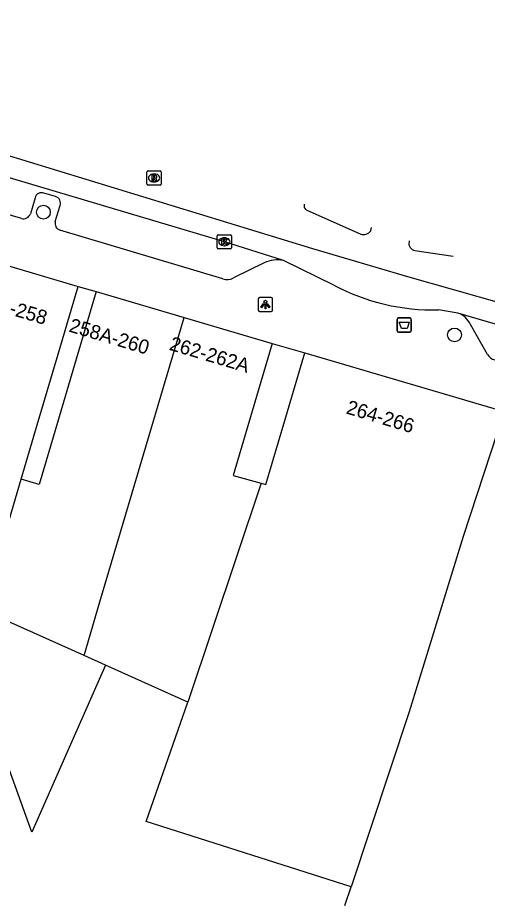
# Model space of a CAD drawing. Extents: x 162172 to 163187, y 382874 to 383684.
# Drawn here: x 162962.2 to 162995.4, y 383621.3 to 383683.6 of the extents above; entities that cross this region are included whole.
import ezdxf

# ---------------------------------------------------------------- set-up
doc = ezdxf.new("R2010")
doc.units = 0
for name, color, linetype in [('IMGEO_Afvalbak', 7, 'Continuous'), ('IMGEO_Boom', 7, 'Continuous'), ('IMGEO_Kolk', 7, 'Continuous'), ('IMGEO_Lichtpunt', 7, 'Continuous'), ('IMGEO_Pand', 7, 'Continuous'), ('IMGEO_Pand_nummerreeks', 7, 'Continuous'), ('IMGEO_Rijbaan_lokaal_gesloten', 7, 'Continuous'), ('IMGEO_Rioolput', 7, 'Continuous'), ('IMGEO_Voetpad_open', 7, 'Continuous')]:
    doc.layers.add(name, color=color, linetype=linetype)

msp = doc.modelspace()

# ---------------------------------------------------------------- linework, layer by layer
at = {"layer": 'IMGEO_Afvalbak'}
for p, q in [((162989.032, 383661.47), (162989.032, 383662.27)), ((162989.032, 383662.27), (162989.032, 383661.47)), ((162989.132, 383662.37), (162989.922, 383662.37)), ((162989.922, 383662.37), (162989.132, 383662.37)), ((162990.022, 383662.27), (162990.022, 383661.47)), ((162990.022, 383661.47), (162990.022, 383662.27)), ((162989.922, 383661.37), (162989.132, 383661.37)), ((162989.132, 383661.37), (162989.922, 383661.37))]:
    msp.add_line(p, q, dxfattribs=at)
msp.add_lwpolyline([(162989.175, 383662.084), (162989.879, 383662.084), (162989.73, 383661.614), (162989.324, 383661.614), (162989.175, 383662.084)], dxfattribs=at)
for centre, start, end in [((162989.132, 383662.27), 90, 180), ((162989.132, 383662.27), 90, 180), ((162989.922, 383662.27), 0, 90), ((162989.922, 383662.27), 360, 90), ((162989.132, 383661.47), 180, 270), ((162989.132, 383661.47), 180, 270), ((162989.922, 383661.47), 270, 0), ((162989.922, 383661.47), 270, 0)]:
    msp.add_arc(centre, 0.1, start, end, dxfattribs=at)
at = {"layer": 'IMGEO_Boom'}
for centre in [(162963.99, 383669.853), (162993.085, 383661.169)]:
    msp.add_circle(centre, 0.489, dxfattribs=at)
at = {"layer": 'IMGEO_Kolk'}
for p, q in [((162976.296, 383667.334), (162976.296, 383668.186)), ((162976.371, 383668.26), (162977.223, 383668.26)), ((162976.784, 383668.04), (162976.809, 383668.04)), ((162977.297, 383668.186), (162977.297, 383667.334)), ((162977.223, 383667.26), (162976.371, 383667.26)), ((162976.807, 383667.48), (162976.782, 383667.48))]:
    msp.add_line(p, q, dxfattribs=at)
for points in [[(162976.296, 383667.334), (162976.296, 383668.186)], [(162976.371, 383668.26), (162977.223, 383668.26)], [(162976.617, 383667.96), (162976.74, 383667.96), (162976.74, 383667.809), (162976.87, 383667.96), (162977.034, 383667.96), (162976.888, 383667.809), (162977.041, 383667.56), (162976.889, 383667.56), (162976.804, 383667.724), (162976.74, 383667.657), (162976.74, 383667.56), (162976.617, 383667.56), (162976.617, 383667.96)], [(162977.297, 383668.186), (162977.297, 383667.334)], [(162977.223, 383667.26), (162976.371, 383667.26)]]:
    msp.add_lwpolyline(points, dxfattribs=at)
for centre, start, end in [((162976.373, 383668.184), 91.55205, 178.44795), ((162976.373, 383668.184), 91.55205, 178.44795), ((162977.221, 383668.184), 1.55205, 88.44795), ((162977.221, 383668.184), 1.55205, 88.44795), ((162976.373, 383667.336), 181.55205, 268.44795), ((162976.373, 383667.336), 181.55205, 268.44795), ((162977.221, 383667.336), 271.55205, 358.44795), ((162977.221, 383667.336), 271.55205, 358.44795)]:
    msp.add_arc(centre, 0.0765, start, end, dxfattribs=at)
for centre, major_axis, ratio, start_param, end_param in [((162976.783, 383667.76), (-0.387, 0.002), 0.722429, 4.712389, 7.853982), ((162976.808, 383667.76), (-0.39, 0.002), 0.717154, 1.570796, 4.712389)]:
    msp.add_ellipse(centre, major_axis=major_axis, ratio=ratio, start_param=start_param, end_param=end_param, dxfattribs=at)
at = {"layer": 'IMGEO_Lichtpunt'}
for p, q in [((162979.203, 383663.725), (162979.203, 383662.918)), ((162979.203, 383663.725), (162979.203, 383662.918)), ((162980.105, 383663.82), (162979.297, 383663.82)), ((162980.105, 383663.82), (162979.297, 383663.82)), ((162980.199, 383662.918), (162980.199, 383663.725)), ((162980.199, 383662.918), (162980.199, 383663.725)), ((162979.297, 383662.824), (162980.105, 383662.824)), ((162979.297, 383662.824), (162980.105, 383662.824))]:
    msp.add_line(p, q, dxfattribs=at)
for points in [[(162979.577, 383663.389), (162979.616, 383663.361), (162979.428, 383663.099), (162979.39, 383663.126), (162979.577, 383663.389)], [(162979.679, 383663.341), (162979.726, 383663.341), (162979.726, 383663.019), (162979.679, 383663.019), (162979.679, 383663.341)], [(162979.789, 383663.361), (162979.827, 383663.388), (162980.014, 383663.126), (162979.975, 383663.098), (162979.789, 383663.361)]]:
    msp.add_lwpolyline(points, dxfattribs=at)
msp.add_circle((162979.702, 383663.523), 0.0994, dxfattribs=at)
for centre, start, end in [((162979.297, 383663.725), 90, 180), ((162979.297, 383663.725), 90, 180), ((162980.105, 383663.725), 0, 90), ((162980.105, 383663.725), 0, 90), ((162979.297, 383662.918), 180, 270), ((162979.297, 383662.918), 180, 270), ((162980.105, 383662.918), 270, 0), ((162980.105, 383662.918), 270, 360)]:
    msp.add_arc(centre, 0.0946, start, end, dxfattribs=at)
at = {"layer": 'IMGEO_Pand'}
for points in [[(162960.791, 383666.273), (162966.458, 383664.594)], [(162962.427, 383650.977), (162963.557, 383654.804), (162965.038, 383659.801), (162966.458, 383664.594)], [(162967.735, 383664.249), (162966.315, 383659.455), (162964.986, 383654.97), (162963.692, 383650.602), (162962.427, 383650.977)], [(162967.735, 383664.249), (162973.958, 383662.405)], [(162966.867, 383638.49), (162967.992, 383642.283), (162973.958, 383662.405)], [(162973.958, 383662.405), (162980.181, 383660.561)], [(162980.181, 383660.561), (162978.761, 383655.767), (162977.416, 383651.228), (162979.404, 383650.694)], [(162979.404, 383650.694), (162979.73, 383650.597), (162981.069, 383655.116), (162982.489, 383659.91)], [(162982.489, 383659.91), (162996.597, 383655.745)], [(162996.597, 383655.745), (162993.706, 383646.905), (162989.875, 383634.515), (162985.77, 383622.145)], [(162966.867, 383638.49), (162959.68, 383641.701), (162962.427, 383650.977)], [(162979.404, 383650.694), (162974.217, 383635.206)], [(162968.394, 383637.808), (162966.867, 383638.49)], [(162968.394, 383637.808), (162963.179, 383625.997), (162959.602, 383635.825), (162959.416, 383635.76)], [(162974.217, 383635.206), (162968.394, 383637.808)], [(162985.77, 383622.145), (162971.272, 383626.756), (162974.217, 383635.206)], [(162985.325, 383620.803), (162985.77, 383622.145)]]:
    msp.add_lwpolyline(points, dxfattribs=at)
at = {"layer": 'IMGEO_Rijbaan_lokaal_gesloten'}
for points in [[(162873.508, 383679.63), (162885.463, 383682.743), (162894.18, 383683.491), (162901.777, 383683.615), (162914.105, 383683.366), (162924.192, 383682.619), (162934.684, 383681.123), (162939.851, 383679.939), (162950.499, 383677.261), (162960.99, 383674.022), (162983.032, 383667.294), (162989.757, 383665.301), (163013.044, 383658.698), (163024.002, 383654.96), (163028.485, 383653.341), (163043.429, 383647.484), (163052.022, 383644.369), (163086.034, 383633.689), (163088.633, 383632.908), (163092.051, 383630.905)], [(162980.977, 383666.445), (162976.798, 383667.761), (162957.847, 383673.379), (162949.339, 383675.882), (162946.402, 383676.702), (162943.43, 383677.398), (162939.502, 383678.316), (162937.366, 383678.721)], [(162982.594, 383670.009), (162986.458, 383668.298)], [(162987.154, 383668.526), (162987.206, 383668.758), (162987.206, 383668.758)], [(162989.887, 383667.818), (162989.887, 383667.818), (162989.867, 383667.752)], [(162990.285, 383667.148), (162992.987, 383666.731), (162992.987, 383666.731)], [(162984.541, 383664.698), (162980.977, 383666.445)], [(162993.334, 383662.72), (162991.962, 383662.947)], [(163022.946, 383654.004), (163021.628, 383654.445), (163018.919, 383655.247), (162993.334, 383662.72)]]:
    msp.add_lwpolyline(points, dxfattribs=at)
for centre, radius, start, end in [((162982.826, 383670.32), 0.388, 164.30149, 233.20175), ((162986.642, 383668.913), 0.642, 253.32903, 322.94713), ((162990.362, 383667.648), 0.506, 168.10009, 261.27048), ((162991.553, 383677.816), 14.874, 241.87264, 271.57489)]:
    msp.add_arc(centre, radius, start, end, dxfattribs=at)
at = {"layer": 'IMGEO_Rioolput'}
for p, q in [((162971.323, 383671.844), (162971.323, 383672.696)), ((162971.398, 383672.77), (162972.25, 383672.77)), ((162971.811, 383672.55), (162971.836, 383672.55)), ((162972.324, 383672.696), (162972.324, 383671.844)), ((162972.25, 383671.77), (162971.398, 383671.77)), ((162971.834, 383671.99), (162971.809, 383671.99))]:
    msp.add_line(p, q, dxfattribs=at)
for points in [[(162971.323, 383671.844), (162971.323, 383672.696)], [(162971.398, 383672.77), (162972.25, 383672.77)], [(162971.912, 383672.468), (162971.66, 383672.47), (162971.66, 383672.07)], [(162971.66, 383672.07), (162971.784, 383672.07), (162971.784, 383672.232), (162971.795, 383672.232)], [(162971.838, 383672.389), (162971.784, 383672.389), (162971.784, 383672.308)], [(162971.784, 383672.308), (162971.836, 383672.308)], [(162971.842, 383672.203), (162971.913, 383672.07), (162972.053, 383672.07), (162971.988, 383672.196)], [(162972.324, 383672.696), (162972.324, 383671.844)], [(162972.25, 383671.77), (162971.398, 383671.77)]]:
    msp.add_lwpolyline(points, dxfattribs=at)
for centre, radius, start, end in [((162971.4, 383672.694), 0.0765, 91.55205, 178.44795), ((162971.4, 383672.694), 0.0765, 91.55205, 178.44795), ((162971.794, 383672.179), 0.0533, 26.02933, 88.69889), ((162971.82, 383672.497), 0.19, 274.7715, 282.96867), ((162971.844, 383672.293), 0.0964, 77.00612, 93.18647), ((162971.858, 383672.35), 0.0378, 276.66336, 79.67722), ((162971.911, 383672.358), 0.109, 350.36119, 89.41601), ((162971.909, 383672.358), 0.112, 277.58423, 350.98172), ((162971.893, 383672.143), 0.108, 29.51342, 73.79051), ((162972.248, 383672.694), 0.0765, 1.55205, 88.44795), ((162972.248, 383672.694), 0.0765, 1.55205, 88.44795), ((162971.4, 383671.846), 0.0765, 181.55205, 268.44795), ((162971.4, 383671.846), 0.0765, 181.55205, 268.44795), ((162972.248, 383671.846), 0.0765, 271.55205, 358.44795), ((162972.248, 383671.846), 0.0765, 271.55205, 358.44795)]:
    msp.add_arc(centre, radius, start, end, dxfattribs=at)
for centre, major_axis, ratio, start_param, end_param in [((162971.81, 383672.27), (-0.387, 0.002), 0.722429, 4.712389, 7.853982), ((162971.835, 383672.27), (-0.39, 0.002), 0.717154, 1.570796, 4.712389)]:
    msp.add_ellipse(centre, major_axis=major_axis, ratio=ratio, start_param=start_param, end_param=end_param, dxfattribs=at)
at = {"layer": 'IMGEO_Voetpad_open'}
for points in [[(162962.443, 383669.408), (162939.843, 383676.098)], [(162964.852, 383670.968), (162964.022, 383671.204)], [(162963.4, 383670.871), (162963.067, 383669.74)], [(162964.83, 383669.195), (162965.179, 383670.317)], [(162976.696, 383665.14), (162965.166, 383668.588)], [(162979.62, 383666.266), (162977.443, 383665.207)], [(162966.458, 383664.594), (162967.735, 383664.249)], [(162995.415, 383659.798), (162994.223, 383661.916)], [(162980.181, 383660.561), (162982.489, 383659.91)]]:
    msp.add_lwpolyline(points, dxfattribs=at)
for centre, radius, start, end in [((162963.859, 383670.761), 0.472, 69.80538, 166.52112), ((162964.689, 383670.478), 0.516, 341.77594, 71.56519), ((162962.587, 383669.89), 0.503, 253.41623, 342.61431), ((162965.315, 383669.067), 0.501, 165.17282, 252.75993), ((162980.571, 383664.289), 2.194, 79.33974, 115.68911), ((162977.002, 383665.927), 0.845, 248.76439, 301.48614), ((162992.77, 383661.203), 1.619, 26.14512, 69.60332), ((162996.147, 383660.22), 0.845, 209.94745, 256.31276)]:
    msp.add_arc(centre, radius, start, end, dxfattribs=at)

# ---------------------------------------------------------------- texts
at = {"layer": 'IMGEO_Pand_nummerreeks'}
for s, rotation, p in [('256B-258', 343.49667, (162958.518, 383663.525)), ('258A-260', 343.49438, (162965.74, 383661.419)), ('262-262A', 343.49309, (162972.841, 383660.129)), ('264-266', 343.20814, (162985.357, 383655.63))]:
    msp.add_text(s, height=1, rotation=rotation, dxfattribs=at).set_placement(p)

doc.saveas('drawing.dxf')
